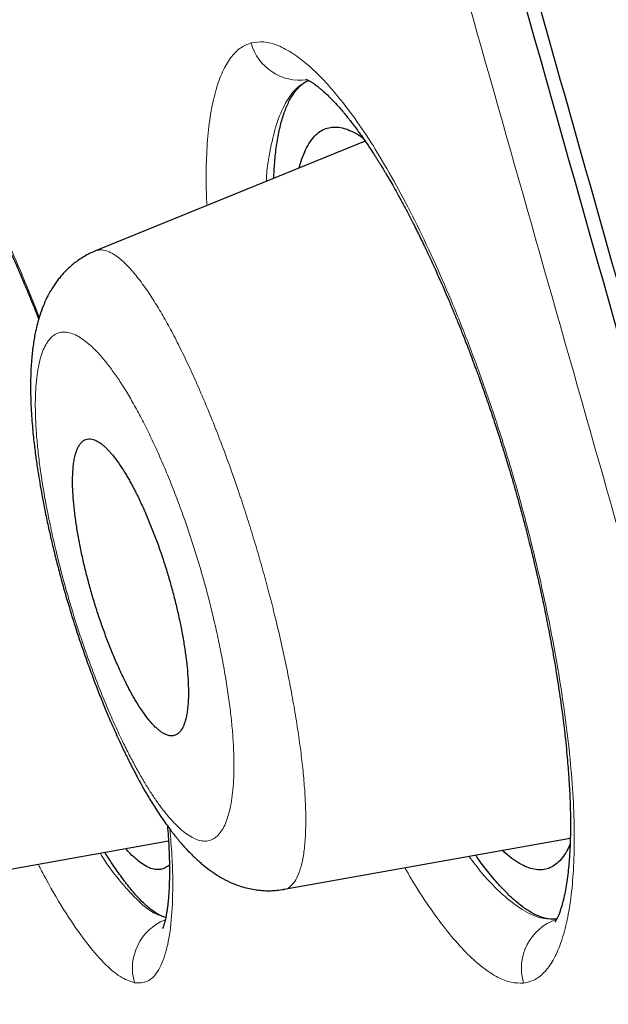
# Model space of a CAD drawing. Header units: millimetres. Extents: x 8 to 473, y 11 to 654.
# Tile 468 of 656: x 44.96 to 48.39, y 573.83 to 579.56. Entities that reach past the tile are written whole.
import ezdxf

# ---------------------------------------------------------------- set-up
doc = ezdxf.new("R2010")
doc.units = ezdxf.units.MM

msp = doc.modelspace()

# ---------------------------------------------------------------- linework, layer by layer
at = {"color": 7, "linetype": 'Continuous', "lineweight": 30}
for p, q in [((46.9757, 578.8558), (45.405, 578.216)), ((44.2778, 574.5026), (45.8308, 574.7809)), ((46.5034, 574.4986), (48.1698, 574.7973)), ((46.5032, 574.4997), (46.5027, 574.4996))]:
    msp.add_line(p, q, dxfattribs=at)
at = {"color": 8, "linetype": 'Continuous', "lineweight": 0}
for centre, radius, start, end in [((46.5976, 579.506), 0.2963, 195.35825, 277.5375), ((45.9246, 574.0396), 0.3037, 111.83366, 196.33974), ((48.1842, 574.0397), 0.2991, 108.50548, 196.94185)]:
    msp.add_arc(centre, radius, start, end, dxfattribs=at)
at = {"color": 7, "linetype": 'Continuous', "lineweight": 30}
for points, knots in [([(58.2017, 549.5343), (57.8622, 550.7651), (57.1867, 553.2147), (56.139, 556.9832), (55.0881, 560.7587), (54.0323, 564.5417), (52.8676, 568.7136), (51.593, 573.2742), (50.21, 578.2154), (48.6692, 583.7333), (46.9685, 589.8279), (45.1166, 596.52), (43.2634, 603.229), (41.4108, 609.9627), (39.8684, 615.5763), (38.6392, 620.0608), (37.7148, 623.4261), (36.7936, 626.7736), (35.8808, 630.0761), (35.0379, 633.1067), (34.2749, 635.8209), (33.602, 638.1838), (32.9934, 640.2718), (32.4606, 642.0658), (31.9993, 643.602), (31.5354, 645.1317), (31.0939, 646.5692), (30.6905, 647.8436), (30.3721, 648.8316), (30.1324, 649.5661), (29.9708, 650.0395), (29.8771, 650.2758), (29.854, 650.2844), (29.8429, 650.2886)], [0, 0, 0, 0, 0.029391, 0.058493, 0.087392, 0.116132, 0.144774, 0.182186, 0.219469, 0.256616, 0.307044, 0.357403, 0.40799, 0.458823, 0.509908, 0.535608, 0.561495, 0.587604, 0.613988, 0.640698, 0.66321, 0.685981, 0.708765, 0.731267, 0.753498, 0.775519, 0.808251, 0.840746, 0.873094, 0.905384, 0.937655, 0.969811, 1, 1, 1, 1]), ([(81.989, 555.4618), (81.9329, 555.7197), (81.821, 556.234), (81.6507, 557.0031), (81.479, 557.7687), (81.3058, 558.5305), (81.1315, 559.2873), (80.9598, 560.0235), (80.7907, 560.7397), (80.6241, 561.4377), (80.4563, 562.1327), (80.2876, 562.8238), (80.1028, 563.5724), (79.9013, 564.3792), (79.6827, 565.2433), (79.463, 566.1003), (79.2428, 566.9487), (79.0218, 567.79), (78.7995, 568.6259), (78.5762, 569.4558), (78.3523, 570.2788), (78.1278, 571.0946), (77.9027, 571.9039), (77.6768, 572.7073), (77.4504, 573.5044), (77.2237, 574.2941), (76.9896, 575.1016), (76.7478, 575.9269), (76.498, 576.7708), (76.2477, 577.6077), (75.9972, 578.4372), (75.7538, 579.2348), (75.5179, 580.0009), (75.2901, 580.7347), (75.0627, 581.4609), (74.8352, 582.1812), (74.6078, 582.8955), (74.3812, 583.602), (74.1614, 584.2817), (73.9479, 584.9372), (73.7402, 585.5703), (73.533, 586.1981), (73.3268, 586.8181), (73.122, 587.4304), (72.9178, 588.0367), (72.7137, 588.6393), (72.5096, 589.238), (72.306, 589.8315), (72.1031, 590.4194), (71.9007, 591.0026), (71.7026, 591.5699), (71.5093, 592.1205), (71.321, 592.6541), (71.1332, 593.1833), (70.9457, 593.7092), (70.7609, 594.2247), (70.5796, 594.7281), (70.4022, 595.2184), (70.2261, 595.7028), (70.0506, 596.1835), (69.874, 596.6647), (69.6842, 597.1798), (69.4805, 597.7297), (69.2642, 598.3108), (69.0479, 598.8887), (68.8318, 599.4631), (68.6165, 600.0325), (68.4019, 600.5971), (68.1892, 601.1538), (67.9781, 601.7038), (67.7681, 602.2482), (67.5589, 602.7878), (67.3507, 603.3227), (67.1436, 603.852), (66.9383, 604.3746), (66.735, 604.8895), (66.534, 605.3966), (66.3351, 605.8962), (66.1382, 606.3889), (65.9484, 606.8617), (65.7656, 607.3154), (65.5897, 607.7504), (65.4152, 608.1805), (65.2422, 608.6053), (65.0712, 609.0237), (64.9054, 609.4281), (64.7452, 609.8174), (64.5909, 610.1915), (64.4398, 610.5567), (64.2918, 610.9133), (64.1468, 611.2617), (64.0046, 611.6023), (63.8652, 611.9354), (63.7264, 612.2662), (63.5884, 612.5944), (63.4514, 612.9192), (63.3178, 613.2352), (63.1878, 613.5421), (63.0615, 613.8394), (62.939, 614.1272), (62.8203, 614.4055), (62.7054, 614.6743), (62.5941, 614.9339), (62.4866, 615.1845), (62.3826, 615.4262), (62.2841, 615.6549), (62.1908, 615.871), (62.1027, 616.0749), (62.0178, 616.271), (61.9361, 616.4594), (61.8539, 616.6488), (61.7716, 616.8381), (61.6895, 617.0267), (61.6118, 617.2049), (61.5386, 617.3726), (61.4702, 617.5291), (61.4065, 617.6745), (61.3477, 617.8089), (61.2932, 617.9332), (61.2494, 618.033), (61.2153, 618.1105), (61.1901, 618.168), (61.1663, 618.2223), (61.1433, 618.2745), (61.1195, 618.3285), (61.0934, 618.3879), (61.0627, 618.4576), (61.0272, 618.5382), (60.9871, 618.6293), (60.9439, 618.7271), (60.8984, 618.8303), (60.8522, 618.9349), (60.8054, 619.0407), (60.7576, 619.1488), (60.7067, 619.2636), (60.6524, 619.3862), (60.5945, 619.5168), (60.533, 619.6553), (60.4656, 619.807), (60.3919, 619.9725), (60.3118, 620.1524), (60.2273, 620.3418), (60.1383, 620.5409), (60.0449, 620.7496), (59.9471, 620.968), (59.8447, 621.1961), (59.7378, 621.434), (59.6262, 621.6816), (59.5108, 621.9373), (59.3916, 622.201), (59.2687, 622.4724), (59.1414, 622.753), (59.0184, 623.0234), (58.9003, 623.2827), (58.7876, 623.5296), (58.6721, 623.7824), (58.5536, 624.0411), (58.4323, 624.3056), (58.308, 624.5761), (58.1816, 624.8503), (58.031, 625.1768), (57.858, 625.5507), (57.6638, 625.9694), (57.4729, 626.3797), (57.2842, 626.7842), (57.0977, 627.1828), (56.9136, 627.5753), (56.7332, 627.9589), (56.5566, 628.3334), (56.3838, 628.699), (56.2148, 629.0557), (56.0497, 629.4034), (55.8883, 629.7424), (55.7307, 630.0727), (55.5769, 630.3944), (55.4268, 630.7076), (55.2804, 631.0124), (55.1379, 631.3087), (54.9948, 631.6056), (54.8515, 631.9024), (54.7082, 632.1985), (54.5698, 632.4841), (54.4362, 632.7592), (54.3047, 633.0295), (54.1721, 633.3015), (54.0353, 633.5817), (53.894, 633.8707), (53.7481, 634.1684), (53.5986, 634.4729), (53.4455, 634.784), (53.2889, 635.1017), (53.1278, 635.428), (52.9766, 635.7335), (52.8359, 636.0171), (52.7065, 636.2778), (52.5928, 636.5062), (52.4957, 636.7013), (52.4165, 636.8601), (52.3388, 637.0158), (52.2598, 637.1739), (52.1806, 637.3323), (52.1017, 637.4899), (52.0281, 637.6368), (51.9597, 637.7731), (51.8966, 637.8988), (51.8413, 638.009), (51.7932, 638.1046), (51.752, 638.1866), (51.7147, 638.2607), (51.6815, 638.3267), (51.6528, 638.3837), (51.6288, 638.4314), (51.6087, 638.4712), (51.5899, 638.5085), (51.5685, 638.5511), (51.5424, 638.6028), (51.5113, 638.6645), (51.4763, 638.7338), (51.4374, 638.8107), (51.3947, 638.8953), (51.3481, 638.9875), (51.2977, 639.0873), (51.2434, 639.1947), (51.1852, 639.3095), (51.1232, 639.4319), (51.0575, 639.5616), (50.9834, 639.7075), (50.9006, 639.8705), (50.8086, 640.0515), (50.7114, 640.2426), (50.6024, 640.4564), (50.4822, 640.692), (50.3516, 640.9477), (50.2174, 641.2097), (50.0799, 641.478), (49.9388, 641.7528), (49.7942, 642.0341), (49.641, 642.3314), (49.4792, 642.6449), (49.3089, 642.9745), (49.135, 643.3102), (48.9579, 643.6515), (48.7907, 643.973), (48.6339, 644.274), (48.5217, 644.4889), (48.442, 644.6416), (48.396, 644.7297), (48.3518, 644.8141), (48.3109, 644.8922), (48.2742, 644.9624), (48.2417, 645.0246), (48.2132, 645.0789), (48.1889, 645.1253), (48.1688, 645.1637), (48.1499, 645.1998), (48.1299, 645.2381), (48.1062, 645.2832), (48.078, 645.3369), (48.0451, 645.3997), (48.007, 645.4723), (47.9649, 645.5525), (47.9188, 645.6403), (47.8687, 645.7356), (47.8158, 645.8363), (47.7602, 645.9421), (47.7033, 646.0502), (47.6456, 646.1597), (47.5888, 646.2674), (47.5145, 646.4086), (47.4238, 646.5803), (47.3183, 646.7801), (47.2181, 646.9695), (47.1234, 647.1485), (47.034, 647.3173), (46.9499, 647.4757), (46.868, 647.6301), (46.7853, 647.7856), (46.6991, 647.9478), (46.6098, 648.1155), (46.5174, 648.289), (46.4417, 648.431), (46.3836, 648.5399), (46.344, 648.6142), (46.3045, 648.6881), (46.2669, 648.7585), (46.2326, 648.8227), (46.2027, 648.8786), (46.1785, 648.9239), (46.1595, 648.9595), (46.1451, 648.9864), (46.1325, 649.01), (46.1191, 649.0351), (46.1021, 649.0667), (46.0799, 649.1084), (46.0522, 649.1601), (46.0191, 649.2219), (45.9806, 649.2937), (45.9367, 649.3756), (45.8875, 649.4676), (45.8328, 649.5696), (45.7726, 649.6817), (45.7092, 649.8), (45.6426, 649.9239), (45.5951, 650.0122), (45.5693, 650.0603), (45.5666, 650.0654)], [0, 0, 0, 0, 0.007759, 0.015478, 0.023164, 0.030829, 0.038451, 0.045998, 0.05306, 0.060089, 0.0671, 0.074083, 0.081006, 0.089773, 0.098535, 0.107216, 0.115789, 0.124309, 0.132792, 0.141224, 0.14958, 0.15787, 0.166105, 0.174282, 0.182407, 0.190471, 0.198443, 0.207128, 0.215758, 0.224323, 0.232814, 0.241236, 0.248845, 0.256386, 0.263828, 0.271222, 0.278595, 0.28587, 0.293041, 0.299599, 0.306144, 0.312632, 0.319038, 0.325358, 0.331615, 0.337853, 0.344065, 0.350215, 0.356302, 0.362352, 0.368366, 0.373974, 0.37951, 0.385005, 0.390484, 0.395929, 0.401107, 0.406216, 0.411262, 0.416261, 0.421265, 0.426335, 0.432403, 0.438505, 0.44457, 0.450546, 0.456551, 0.462469, 0.468307, 0.474077, 0.479792, 0.485463, 0.491094, 0.49667, 0.502177, 0.507603, 0.512948, 0.518217, 0.523415, 0.528549, 0.533199, 0.537798, 0.542347, 0.546846, 0.551287, 0.555637, 0.559697, 0.563664, 0.567537, 0.571319, 0.575017, 0.578633, 0.582172, 0.585635, 0.589181, 0.592639, 0.596003, 0.59927, 0.602437, 0.605503, 0.608467, 0.611332, 0.6141, 0.616772, 0.619351, 0.621836, 0.624094, 0.626272, 0.628367, 0.63038, 0.63231, 0.634436, 0.636452, 0.638357, 0.640151, 0.641834, 0.64338, 0.644818, 0.646148, 0.647371, 0.648022, 0.648638, 0.649218, 0.649764, 0.650317, 0.650953, 0.651671, 0.652557, 0.653543, 0.654597, 0.655703, 0.656861, 0.657959, 0.659107, 0.660336, 0.661651, 0.663051, 0.664537, 0.666108, 0.667935, 0.669866, 0.6719, 0.674038, 0.67628, 0.678626, 0.681078, 0.683635, 0.686299, 0.689067, 0.691889, 0.694811, 0.697833, 0.700954, 0.703553, 0.706215, 0.70894, 0.71173, 0.714584, 0.717504, 0.720487, 0.723468, 0.728082, 0.732609, 0.737047, 0.741397, 0.745744, 0.749996, 0.754153, 0.758215, 0.762182, 0.766053, 0.769829, 0.773511, 0.777101, 0.780599, 0.784007, 0.787324, 0.79055, 0.793684, 0.797025, 0.800253, 0.803369, 0.806371, 0.809258, 0.812221, 0.815282, 0.818443, 0.8217, 0.825054, 0.828442, 0.831923, 0.8355, 0.839172, 0.841979, 0.844841, 0.847759, 0.849506, 0.851272, 0.852997, 0.85464, 0.856489, 0.858223, 0.85984, 0.86134, 0.862724, 0.863991, 0.864981, 0.865884, 0.866702, 0.867432, 0.868067, 0.868588, 0.869009, 0.869387, 0.869823, 0.87042, 0.871101, 0.871868, 0.87272, 0.873656, 0.874677, 0.875783, 0.876972, 0.878245, 0.879601, 0.881039, 0.882559, 0.884455, 0.886463, 0.888583, 0.890816, 0.893582, 0.896428, 0.899341, 0.902328, 0.90539, 0.908528, 0.911738, 0.915348, 0.919036, 0.922795, 0.92662, 0.930511, 0.93361, 0.936756, 0.937754, 0.938757, 0.939724, 0.940602, 0.941391, 0.942092, 0.942703, 0.943226, 0.943659, 0.944004, 0.944449, 0.944961, 0.94554, 0.946278, 0.947103, 0.948014, 0.949012, 0.950096, 0.951267, 0.95245, 0.953705, 0.954959, 0.956186, 0.957387, 0.959781, 0.962059, 0.964222, 0.966268, 0.968199, 0.970015, 0.971717, 0.97352, 0.975387, 0.977322, 0.979326, 0.981398, 0.982246, 0.983105, 0.983975, 0.98481, 0.985553, 0.986201, 0.986755, 0.987125, 0.987437, 0.987692, 0.987945, 0.988313, 0.988798, 0.989402, 0.990123, 0.990961, 0.991917, 0.992991, 0.994181, 0.995488, 0.996912, 0.998319, 0.999823, 1, 1, 1, 1]), ([(56.4677, 549.5926), (56.1921, 550.5821), (55.6413, 552.5596), (54.7862, 555.6005), (53.9219, 558.6672), (53.0501, 561.7557), (52.1733, 564.856), (51.1274, 568.556), (49.9106, 572.8572), (48.5242, 577.7547), (47.0791, 582.8722), (45.5731, 588.2068), (44.0128, 593.7638), (42.4547, 599.3233), (40.9008, 604.8853), (39.3526, 610.443), (38.0692, 615.0593), (37.0515, 618.7325), (36.2924, 621.4729), (35.5405, 624.1884), (34.7993, 626.8652), (34.074, 629.4815), (33.4305, 631.7976), (32.8697, 633.8046), (32.3893, 635.5169), (31.9388, 637.1048), (31.4774, 638.708), (31.022, 640.2644), (30.5875, 641.7375), (30.184, 643.096), (29.8165, 644.3236), (29.4858, 645.4067), (29.2083, 646.2988), (28.9814, 647.0214), (28.7879, 647.6328), (28.6419, 648.0784), (28.5544, 648.3096), (28.5203, 648.3576), (28.5168, 648.3331), (28.5164, 648.3303)], [0, 0, 0, 0, 0.024071, 0.048104, 0.072112, 0.096094, 0.120057, 0.14401, 0.181625, 0.219217, 0.256778, 0.299411, 0.342024, 0.384667, 0.42736, 0.470092, 0.512863, 0.534269, 0.555696, 0.577149, 0.598626, 0.62013, 0.641658, 0.657824, 0.674003, 0.690188, 0.706369, 0.72792, 0.749445, 0.770942, 0.7967, 0.822431, 0.848155, 0.873874, 0.899589, 0.931721, 0.963814, 0.995862, 1, 1, 1, 1]), ([(47.8935, 579.6936), (48.249, 578.4333), (49.1875, 575.1064), (50.7058, 569.7314), (52.1992, 564.4286), (53.4378, 560.0139), (54.4271, 556.4694), (55.3843, 553.0207), (55.985, 550.8145), (56.2774, 549.7409)], [0, 0, 0, 0, 0.12436, 0.328273, 0.530799, 0.649647, 0.768348, 0.887271, 1, 1, 1, 1]), ([(44.2932, 579.2093), (44.2932, 579.2093), (44.2931, 579.2093), (44.294, 579.2088), (44.2956, 579.2078), (44.2979, 579.2064), (44.3031, 579.2029), (44.3124, 579.196), (44.3278, 579.183), (44.3451, 579.1668), (44.3647, 579.1469), (44.3832, 579.1268), (44.3991, 579.1084), (44.4127, 579.0922), (44.4283, 579.073), (44.4468, 579.0492), (44.4664, 579.0229), (44.4851, 578.997), (44.5006, 578.9748), (44.5142, 578.9548), (44.5267, 578.9361), (44.5402, 578.9156), (44.5554, 578.8921), (44.573, 578.8641), (44.5928, 578.8318), (44.6152, 578.7945), (44.638, 578.7552), (44.661, 578.7148), (44.6824, 578.6761), (44.7024, 578.6391), (44.7196, 578.6067), (44.7335, 578.5801), (44.7442, 578.5594), (44.7521, 578.5439), (44.7591, 578.5302), (44.7665, 578.5155), (44.7754, 578.4977), (44.786, 578.4765), (44.8019, 578.4443), (44.8233, 578.4001), (44.8506, 578.3424), (44.8817, 578.2753), (44.9168, 578.1977), (44.9559, 578.1087), (44.997, 578.0124), (45.0374, 577.9154), (45.0635, 577.8502), (45.0757, 577.8197)], [0, 0, 0, 0, 0.006723, 0.021663, 0.03606, 0.048475, 0.06006, 0.099225, 0.132513, 0.165997, 0.19992, 0.233548, 0.252285, 0.270994, 0.292045, 0.316827, 0.345355, 0.368503, 0.387636, 0.403138, 0.417994, 0.43263, 0.451005, 0.471002, 0.493502, 0.518511, 0.546038, 0.569437, 0.593864, 0.615656, 0.634118, 0.649241, 0.660083, 0.668153, 0.674445, 0.682156, 0.691528, 0.702563, 0.715262, 0.741238, 0.769371, 0.799655, 0.836676, 0.876461, 0.918995, 0.962106, 1, 1, 1, 1]), ([(46.4435, 578.639), (46.4451, 578.67), (46.4484, 578.737), (46.4591, 578.8292), (46.4747, 578.9177), (46.4952, 578.9965), (46.5207, 579.0652), (46.5511, 579.1233), (46.5869, 579.1688), (46.6189, 579.1976), (46.6405, 579.2061), (46.6468, 579.2086)], [0, 0, 0, 0, 0.09982, 0.215833, 0.333471, 0.452792, 0.573846, 0.696681, 0.821347, 0.947907, 1, 1, 1, 1]), ([(46.6297, 579.2162), (46.6297, 579.2162), (46.6294, 579.2163), (46.6304, 579.216), (46.6333, 579.2149), (46.6379, 579.213), (46.6429, 579.2106), (46.6476, 579.2082), (46.6535, 579.2049), (46.6602, 579.201), (46.6671, 579.1966), (46.6732, 579.1926), (46.6785, 579.1889), (46.6852, 579.1842), (46.6942, 579.1775), (46.7065, 579.1678), (46.7204, 579.1563), (46.7387, 579.1402), (46.7629, 579.1175), (46.7937, 579.0862), (46.8209, 579.0563), (46.8416, 579.0322), (46.854, 579.0176), (46.8643, 579.0051), (46.8741, 578.993), (46.8861, 578.9779), (46.9013, 578.9584), (46.9201, 578.9336), (46.942, 578.9039), (46.9669, 578.8688), (46.9896, 578.8356), (47.0089, 578.8067), (47.0227, 578.7856), (47.0347, 578.7669), (47.0441, 578.7522), (47.0509, 578.7413), (47.0562, 578.7329), (47.0609, 578.7252), (47.0689, 578.7123), (47.0812, 578.6923), (47.0986, 578.6633), (47.1193, 578.6281), (47.1429, 578.5868), (47.1692, 578.5398), (47.1977, 578.4873), (47.2281, 578.4296), (47.262, 578.3635), (47.2993, 578.2883), (47.3402, 578.203), (47.3832, 578.1101), (47.4235, 578.0195), (47.4591, 577.9367), (47.4884, 577.8669), (47.5141, 577.8041), (47.5371, 577.7468), (47.557, 577.696), (47.5737, 577.6527), (47.5862, 577.6199), (47.5943, 577.5985), (47.5994, 577.5849), (47.6037, 577.5731), (47.6097, 577.5572), (47.6175, 577.5359), (47.6273, 577.5093), (47.6406, 577.4727), (47.658, 577.4243), (47.6797, 577.3626), (47.7044, 577.2906), (47.7319, 577.2083), (47.7594, 577.1235), (47.7854, 577.0405), (47.8086, 576.9643), (47.8301, 576.8916), (47.8498, 576.8231), (47.87, 576.751), (47.8901, 576.6768), (47.9097, 576.6021), (47.9265, 576.5362), (47.9406, 576.4794), (47.9522, 576.4314), (47.9615, 576.3924), (47.9686, 576.3621), (47.9734, 576.3414), (47.9763, 576.3285), (47.9784, 576.3199), (47.9807, 576.3095), (47.9842, 576.2942), (47.9894, 576.2709), (47.9966, 576.2387), (48.0058, 576.1964), (48.0165, 576.1457), (48.0281, 576.0891), (48.0403, 576.0274), (48.053, 575.9612), (48.0662, 575.8888), (48.0799, 575.8104), (48.0925, 575.733), (48.1042, 575.6575), (48.1144, 575.5868), (48.1237, 575.518), (48.1317, 575.4535), (48.1395, 575.3866), (48.1467, 575.3188), (48.1529, 575.2517), (48.1577, 575.1936), (48.1613, 575.1437), (48.164, 575.1), (48.1661, 575.0602), (48.1678, 575.0226), (48.1692, 574.9844), (48.1702, 574.9431), (48.1709, 574.8967), (48.1708, 574.8474), (48.17, 574.7973), (48.1683, 574.7489), (48.166, 574.704), (48.1627, 574.658), (48.1582, 574.6092), (48.1518, 574.5568), (48.1439, 574.5062), (48.1347, 574.4591), (48.1263, 574.4249), (48.1197, 574.4013), (48.1155, 574.3875), (48.1116, 574.3759), (48.1079, 574.3654), (48.104, 574.3552), (48.1004, 574.3463), (48.0969, 574.3384), (48.0939, 574.3319), (48.0911, 574.3264), (48.0886, 574.3215), (48.0861, 574.3173), (48.0837, 574.3132), (48.0816, 574.31), (48.0801, 574.3079), (48.0794, 574.3071), (48.0794, 574.3071), (48.0794, 574.3071)], [0, 0, 0, 0, 0.000756, 0.008091, 0.015245, 0.023675, 0.029567, 0.034345, 0.039133, 0.045283, 0.050485, 0.054839, 0.058319, 0.061265, 0.067348, 0.074576, 0.082166, 0.089604, 0.102546, 0.116597, 0.130816, 0.137128, 0.142118, 0.145792, 0.149447, 0.153674, 0.159883, 0.167033, 0.17521, 0.184433, 0.194707, 0.200138, 0.205379, 0.209684, 0.213039, 0.215444, 0.21702, 0.218641, 0.220477, 0.225455, 0.231551, 0.238766, 0.247094, 0.256242, 0.266049, 0.276517, 0.287645, 0.300891, 0.314965, 0.329862, 0.345523, 0.357164, 0.36762, 0.376892, 0.384981, 0.392739, 0.398971, 0.40368, 0.406866, 0.408165, 0.409707, 0.411981, 0.41499, 0.418735, 0.423215, 0.430395, 0.438903, 0.448739, 0.459901, 0.472389, 0.482987, 0.493214, 0.502864, 0.511939, 0.520434, 0.531503, 0.541403, 0.550135, 0.557699, 0.564095, 0.569322, 0.573381, 0.576273, 0.577747, 0.5786, 0.579931, 0.582004, 0.58482, 0.589386, 0.595113, 0.602002, 0.610054, 0.618257, 0.627394, 0.637466, 0.648473, 0.660414, 0.670452, 0.681016, 0.691276, 0.70094, 0.710008, 0.721862, 0.732512, 0.74196, 0.750207, 0.75742, 0.764313, 0.770969, 0.777388, 0.785011, 0.793859, 0.803764, 0.813997, 0.824481, 0.834646, 0.843947, 0.856449, 0.870479, 0.885126, 0.899922, 0.915732, 0.922558, 0.928468, 0.933677, 0.938991, 0.944488, 0.950307, 0.955249, 0.960381, 0.965005, 0.969117, 0.974132, 0.980509, 0.987089, 0.992217, 0.996416, 1, 1, 1, 1]), ([(46.592, 578.6995), (46.5971, 578.7177), (46.608, 578.7566), (46.6287, 578.8063), (46.6532, 578.8506), (46.6809, 578.8861), (46.7117, 578.9127), (46.7454, 578.9302), (46.7821, 578.9385), (46.8213, 578.9376), (46.8631, 578.9281), (46.9073, 578.9089), (46.9409, 578.8904), (46.9603, 578.8757), (46.9636, 578.8732)], [0, 0, 0, 0, 0.079205, 0.16962, 0.259999, 0.35031, 0.440528, 0.530646, 0.620712, 0.71079, 0.800901, 0.891054, 0.981257, 1, 1, 1, 1]), ([(45.4052, 578.2161), (45.3915, 578.2101), (45.3656, 578.1988), (45.3308, 578.1788), (45.3015, 578.1592), (45.2769, 578.1404), (45.254, 578.1208), (45.2328, 578.1004), (45.2129, 578.079), (45.1953, 578.0582), (45.1786, 578.0363), (45.1625, 578.0131), (45.1433, 577.9824), (45.1219, 577.9427), (45.0998, 577.8929), (45.0818, 577.8424), (45.0677, 577.7935), (45.0576, 577.7506), (45.0499, 577.7109), (45.0437, 577.6729), (45.0386, 577.6335), (45.0341, 577.5901), (45.0306, 577.542), (45.0283, 577.487), (45.0275, 577.4269), (45.0284, 577.3649), (45.0308, 577.3029), (45.0345, 577.2423), (45.0392, 577.185), (45.0444, 577.1323), (45.0497, 577.0846), (45.0552, 577.0408), (45.0608, 576.9992), (45.067, 576.9565), (45.0747, 576.9067), (45.0847, 576.8464), (45.0977, 576.7743), (45.1137, 576.6922), (45.1318, 576.6068), (45.1516, 576.5195), (45.1729, 576.4315), (45.197, 576.3377), (45.2234, 576.2414), (45.2533, 576.1384), (45.2862, 576.0323), (45.3217, 575.9245), (45.357, 575.8234), (45.3916, 575.7291), (45.4254, 575.6416), (45.4579, 575.5608), (45.4892, 575.4865), (45.5171, 575.423), (45.541, 575.3703), (45.5605, 575.3287), (45.577, 575.2941), (45.5907, 575.2662), (45.6031, 575.2412), (45.6168, 575.2142), (45.6341, 575.1808), (45.6557, 575.1401), (45.6816, 575.093), (45.7075, 575.0481), (45.7323, 575.0069), (45.7551, 574.9705), (45.779, 574.9339), (45.8036, 574.8977), (45.8255, 574.8671), (45.843, 574.8435), (45.8554, 574.8273), (45.8659, 574.8138), (45.8765, 574.8006), (45.8914, 574.7824), (45.9108, 574.7596), (45.934, 574.7337), (45.958, 574.7085), (45.9816, 574.6852), (46.0046, 574.664), (46.0322, 574.6401), (46.0669, 574.6126), (46.111, 574.5823), (46.1608, 574.5535), (46.2107, 574.5306), (46.2588, 574.5136), (46.3, 574.5028), (46.3322, 574.4969), (46.3537, 574.4941), (46.3668, 574.4927), (46.382, 574.4914), (46.4024, 574.4905), (46.4301, 574.4905), (46.4647, 574.4924), (46.4895, 574.4963), (46.503, 574.4984)], [0, 0, 0, 0, 0.010379, 0.019619, 0.02769, 0.034901, 0.041332, 0.04925, 0.056075, 0.062774, 0.0696, 0.076811, 0.084497, 0.097856, 0.112805, 0.128925, 0.142563, 0.155303, 0.165744, 0.175886, 0.187287, 0.198161, 0.210768, 0.225318, 0.240673, 0.255671, 0.270326, 0.284294, 0.297193, 0.308626, 0.318676, 0.327799, 0.336322, 0.344691, 0.354312, 0.36689, 0.381216, 0.397289, 0.415105, 0.43061, 0.447224, 0.464943, 0.483378, 0.501276, 0.522772, 0.543294, 0.562831, 0.581398, 0.599002, 0.61565, 0.631343, 0.646082, 0.656968, 0.666428, 0.674424, 0.680954, 0.686096, 0.692179, 0.700271, 0.710383, 0.722474, 0.736394, 0.74607, 0.756486, 0.767544, 0.778729, 0.789619, 0.796584, 0.801932, 0.805887, 0.810264, 0.815456, 0.824702, 0.834634, 0.844293, 0.853675, 0.862517, 0.87068, 0.884474, 0.899341, 0.914587, 0.930444, 0.941851, 0.952786, 0.962018, 0.965371, 0.968348, 0.971384, 0.976013, 0.982351, 0.990364, 1, 1, 1, 1]), ([(45.8697, 575.3957), (45.8759, 575.3987), (45.8876, 575.4046), (45.902, 575.4205), (45.9116, 575.4361), (45.9175, 575.4487), (45.9209, 575.4569), (45.924, 575.4653), (45.9268, 575.4737), (45.9293, 575.482), (45.9332, 575.4969), (45.9379, 575.5196), (45.9424, 575.5523), (45.9453, 575.5871), (45.9468, 575.6237), (45.9469, 575.6617), (45.9455, 575.7104), (45.9413, 575.7718), (45.933, 575.8479), (45.9214, 575.9272), (45.907, 576.0088), (45.8898, 576.0918), (45.8703, 576.1752), (45.8487, 576.2582), (45.8251, 576.3401), (45.7995, 576.421), (45.7719, 576.5011), (45.7424, 576.5801), (45.7112, 576.6574), (45.6785, 576.732), (45.6516, 576.7885), (45.631, 576.8289), (45.6171, 576.8552), (45.6031, 576.8806), (45.589, 576.9051), (45.5683, 576.9394), (45.5404, 576.982), (45.5154, 577.0153), (45.4992, 577.0348), (45.4921, 577.043), (45.4851, 577.0509), (45.478, 577.0585), (45.4708, 577.0658), (45.4637, 577.0727), (45.4566, 577.0792), (45.4486, 577.0861), (45.4392, 577.0937), (45.4276, 577.1019), (45.4141, 577.1099), (45.3991, 577.1169), (45.3828, 577.1216), (45.3657, 577.1229), (45.348, 577.1192), (45.3314, 577.1096), (45.3171, 577.0944), (45.3076, 577.0792), (45.3016, 577.0667), (45.2981, 577.0585), (45.2949, 577.0501), (45.2921, 577.0415), (45.2896, 577.0329), (45.2856, 577.0179), (45.281, 576.9952), (45.2766, 576.9628), (45.2738, 576.9281), (45.2725, 576.8916), (45.2725, 576.8537), (45.2742, 576.8051), (45.2786, 576.744), (45.2873, 576.6685), (45.2991, 576.5896), (45.3138, 576.5083), (45.3313, 576.4253), (45.3511, 576.3417), (45.3731, 576.2582), (45.397, 576.1759), (45.4228, 576.0948), (45.4504, 576.0147), (45.4798, 575.9356), (45.511, 575.8582), (45.5435, 575.7835), (45.5702, 575.727), (45.5906, 575.6865), (45.6044, 575.6601), (45.6183, 575.6346), (45.6322, 575.6101), (45.6527, 575.5756), (45.6804, 575.5328), (45.7056, 575.4989), (45.7222, 575.4786), (45.7302, 575.4692), (45.7382, 575.4603), (45.7462, 575.4518), (45.7542, 575.4437), (45.7622, 575.4362), (45.7728, 575.4268), (45.7869, 575.4157), (45.8053, 575.404), (45.8259, 575.3949), (45.8482, 575.3903), (45.8623, 575.3938), (45.8697, 575.3957)], [0, 0, 0, 0, 0.014433, 0.027613, 0.039541, 0.043885, 0.048035, 0.051993, 0.055756, 0.059326, 0.062703, 0.073975, 0.084907, 0.095499, 0.105752, 0.115668, 0.125246, 0.141726, 0.157946, 0.173913, 0.189635, 0.205119, 0.220373, 0.235405, 0.250226, 0.264883, 0.279799, 0.294982, 0.31044, 0.32618, 0.342209, 0.348706, 0.35525, 0.361843, 0.368485, 0.375175, 0.391165, 0.408319, 0.411827, 0.41538, 0.418979, 0.422623, 0.426312, 0.430046, 0.433825, 0.43765, 0.442833, 0.449264, 0.456943, 0.465871, 0.476046, 0.487469, 0.50014, 0.514136, 0.527063, 0.53892, 0.543287, 0.547488, 0.551524, 0.555395, 0.559101, 0.562641, 0.573834, 0.584715, 0.595285, 0.605544, 0.615494, 0.625136, 0.641492, 0.657624, 0.673541, 0.689247, 0.704753, 0.720065, 0.735191, 0.75014, 0.764806, 0.779729, 0.794919, 0.810381, 0.826123, 0.842151, 0.848647, 0.85519, 0.86178, 0.868419, 0.875105, 0.891154, 0.908316, 0.912324, 0.916388, 0.920509, 0.924686, 0.92892, 0.93321, 0.937557, 0.946109, 0.956629, 0.969118, 0.983575, 1, 1, 1, 1]), ([(45.8248, 574.8682), (45.8264, 574.8474), (45.8296, 574.8052), (45.8329, 574.7452), (45.8352, 574.6877), (45.8363, 574.6341), (45.8364, 574.5894), (45.8358, 574.5536), (45.835, 574.5252), (45.8338, 574.4982), (45.8322, 574.4711), (45.8302, 574.4438), (45.8276, 574.4175), (45.8248, 574.3935), (45.8222, 574.3749), (45.82, 574.3609), (45.818, 574.3496), (45.8158, 574.3377), (45.8131, 574.325), (45.8103, 574.3131), (45.8077, 574.3034), (45.8057, 574.2966), (45.8041, 574.2912), (45.8024, 574.286), (45.8006, 574.281), (45.799, 574.2769), (45.7978, 574.2741), (45.797, 574.2723), (45.7965, 574.2712), (45.7962, 574.2706), (45.7963, 574.2707), (45.7963, 574.2708)], [0, 0, 0, 0, 0.0608937, 0.1234581, 0.1855751, 0.2468946, 0.30653, 0.3468162, 0.3827756, 0.4189226, 0.4586282, 0.500746, 0.5444923, 0.5881175, 0.6273622, 0.6500851, 0.6725956, 0.6998059, 0.732021, 0.7678285, 0.7970547, 0.8186684, 0.8378969, 0.8612731, 0.8883504, 0.9131756, 0.9338547, 0.9505309, 0.9673887, 0.9932013, 1, 1, 1, 1]), ([(48.1687, 574.7639), (48.1662, 574.7576), (48.1567, 574.7334), (48.137, 574.6999), (48.1094, 574.6639), (48.0789, 574.6366), (48.0563, 574.6261), (48.0449, 574.6208)], [0, 0, 0, 0, 0.07977, 0.309155, 0.538928, 0.769172, 1, 1, 1, 1]), ([(45.8149, 574.3341), (45.8058, 574.3369), (45.7825, 574.3438), (45.741, 574.3705), (45.6918, 574.4115), (45.6403, 574.4648), (45.5873, 574.5286), (45.5326, 574.6035), (45.4905, 574.6657), (45.4661, 574.7059), (45.4608, 574.7146)], [0, 0, 0, 0, 0.0958635, 0.2459347, 0.3936297, 0.5390108, 0.6821286, 0.8230323, 0.9617774, 1, 1, 1, 1]), ([(45.836, 574.642), (45.8359, 574.642), (45.8287, 574.6327), (45.8114, 574.6225), (45.784, 574.6124), (45.7536, 574.613), (45.7207, 574.6225), (45.6854, 574.6411), (45.6479, 574.669), (45.613, 574.7003), (45.59, 574.7259), (45.5808, 574.7361)], [0, 0, 0, 0, 0.000168, 0.131039, 0.262126, 0.392947, 0.523536, 0.653944, 0.784199, 0.914318, 1, 1, 1, 1]), ([(48.0931, 574.3246), (48.0762, 574.3241), (48.0426, 574.3233), (47.9882, 574.3398), (47.9317, 574.3685), (47.8734, 574.4097), (47.8135, 574.4624), (47.7525, 574.5258), (47.6906, 574.6002), (47.6459, 574.6581), (47.6216, 574.6939), (47.6185, 574.6984)], [0, 0, 0, 0, 0.1301015, 0.2579579, 0.383676, 0.5073429, 0.6290353, 0.7488268, 0.8667938, 0.9830203, 1, 1, 1, 1]), ([(48.0449, 574.6208), (48.033, 574.6173), (48.0093, 574.6104), (47.9705, 574.6119), (47.9295, 574.6219), (47.8864, 574.641), (47.8412, 574.6694), (47.8036, 574.6978), (47.7806, 574.7198), (47.7738, 574.7263)], [0, 0, 0, 0, 0.1564019, 0.3125052, 0.4683722, 0.6240409, 0.7795321, 0.9348555, 1, 1, 1, 1])]:
    msp.add_open_spline(points, degree=3, knots=knots, dxfattribs=at)
at = {"color": 8, "linetype": 'Continuous', "lineweight": 0}
for points, knots in [([(56.0884, 549.4297), (55.807, 550.466), (55.2464, 552.5307), (54.3575, 555.7272), (53.4542, 558.9502), (52.5354, 562.2063), (51.3996, 566.2145), (50.0462, 570.9758), (48.4804, 576.4798), (46.9188, 581.9831), (45.3643, 587.4843), (43.8241, 592.9878), (42.2957, 598.4966), (40.7743, 604.0061), (39.2631, 609.5066), (38.0153, 614.0707), (37.0261, 617.6971), (36.2874, 620.3996), (35.5535, 623.0802), (34.8279, 625.7252), (34.1167, 628.3078), (33.4843, 630.59), (32.9321, 632.5674), (32.4577, 634.2496), (32.0135, 635.8021), (31.5574, 637.3653), (31.1039, 638.888), (30.667, 640.3322), (30.2588, 641.6623), (29.8867, 642.8623), (29.5542, 643.918), (29.2758, 644.7873), (29.0475, 645.492), (28.8537, 646.0783), (28.705, 646.5016), (28.6097, 646.7245), (28.5674, 646.7602), (28.5661, 646.7127), (28.5655, 646.6898)], [0, 0, 0, 0, 0.025271, 0.050346, 0.075374, 0.10043, 0.125558, 0.167467, 0.209328, 0.251153, 0.292949, 0.334745, 0.37655, 0.418397, 0.460239, 0.502006, 0.522864, 0.543733, 0.56466, 0.585667, 0.606667, 0.627627, 0.6434, 0.659229, 0.674917, 0.690507, 0.711359, 0.732342, 0.753313, 0.778317, 0.803351, 0.828495, 0.85353, 0.878405, 0.909341, 0.940221, 0.971121, 1, 1, 1, 1]), ([(43.2223, 641.9241), (43.4288, 641.2204), (43.8417, 639.8128), (44.5614, 637.4208), (45.3281, 634.8934), (46.1389, 632.2494), (46.9756, 629.5307), (47.8315, 626.7597), (48.6998, 623.9545), (49.8682, 620.1846), (51.3378, 615.4352), (53.1032, 609.7081), (54.8655, 603.9658), (56.6225, 598.217), (58.3688, 592.4638), (60.1006, 586.7059), (61.8282, 580.9451), (63.3605, 575.8241), (64.698, 571.3502), (65.8416, 567.5251), (66.981, 563.7156), (68.1144, 559.9374), (69.24, 556.1986), (69.9765, 553.7869), (70.3448, 552.5812)], [0, 0, 0, 0, 0.031233, 0.062471, 0.093713, 0.124957, 0.156205, 0.187455, 0.218706, 0.249958, 0.31246, 0.374963, 0.437468, 0.499977, 0.562484, 0.624991, 0.687498, 0.750002, 0.791673, 0.833342, 0.87501, 0.916677, 0.958341, 1, 1, 1, 1]), ([(44.0506, 579.4162), (44.078, 579.4137), (44.1326, 579.4087), (44.2317, 579.3407), (44.3407, 579.2308), (44.4593, 579.0763), (44.5852, 578.8801), (44.7056, 578.6633), (44.8172, 578.4392), (44.9182, 578.2188), (45.0058, 578.0151), (45.0586, 577.8808), (45.0787, 577.8299)], [0, 0, 0, 0, 0.1149938, 0.2298902, 0.3447042, 0.4594091, 0.5740315, 0.6887459, 0.7749396, 0.8611698, 0.9474307, 1, 1, 1, 1]), ([(46.0551, 578.4808), (46.0541, 578.4968), (46.0488, 578.5817), (46.0498, 578.7175), (46.0581, 578.8861), (46.0774, 579.0331), (46.1061, 579.1592), (46.1441, 579.2632), (46.1912, 579.3435), (46.2462, 579.4016), (46.29, 579.4189), (46.3119, 579.4276)], [0, 0, 0, 0, 0.02812, 0.149138, 0.270464, 0.39208, 0.513888, 0.635738, 0.757463, 0.878916, 1, 1, 1, 1]), ([(46.3119, 579.4276), (46.336, 579.4313), (46.3843, 579.4387), (46.4663, 579.4163), (46.5542, 579.3699), (46.6479, 579.2977), (46.7463, 579.2009), (46.8486, 579.0799), (46.954, 578.9352), (47.0616, 578.7675), (47.1701, 578.5777), (47.2783, 578.3683), (47.385, 578.1418), (47.4891, 577.9006), (47.5896, 577.6473), (47.6854, 577.3841), (47.7753, 577.1135), (47.8581, 576.8382), (47.9328, 576.5612), (47.9988, 576.2858), (48.0559, 576.0148), (48.1037, 575.751), (48.1418, 575.4968), (48.1699, 575.2551), (48.1877, 575.0284), (48.1947, 574.8194), (48.1909, 574.6306), (48.1768, 574.4625), (48.1529, 574.3163), (48.1195, 574.1929), (48.0771, 574.0932), (48.0259, 574.0189), (47.9669, 573.9685), (47.921, 573.9579), (47.898, 573.9526)], [0, 0, 0, 0, 0.03132, 0.062598, 0.093848, 0.125072, 0.156274, 0.187462, 0.218659, 0.249907, 0.281198, 0.312492, 0.343786, 0.375068, 0.40632, 0.437536, 0.468725, 0.499928, 0.531146, 0.56237, 0.593619, 0.624889, 0.656163, 0.687415, 0.718629, 0.749803, 0.780987, 0.812229, 0.84353, 0.874869, 0.906214, 0.937533, 0.968799, 1, 1, 1, 1]), ([(46.6493, 579.2072), (46.6292, 579.1983), (46.5802, 579.1767), (46.5185, 579.0961), (46.462, 578.9761), (46.4233, 578.8159), (46.4028, 578.6963), (46.4004, 578.6219), (46.4003, 578.6214)], [0, 0, 0, 0, 0.148615, 0.36103, 0.573955, 0.786684, 0.998584, 1, 1, 1, 1]), ([(45.4051, 578.2159), (45.4146, 578.2187), (45.4339, 578.2244), (45.4673, 578.2189), (45.5068, 578.2016), (45.553, 578.1684), (45.6064, 578.1162), (45.6632, 578.0477), (45.719, 577.9689), (45.7727, 577.8837), (45.8235, 577.7955), (45.8753, 577.6981), (45.9278, 577.5922), (45.9805, 577.4788), (46.0332, 577.3584), (46.0855, 577.2318), (46.1371, 577.0996), (46.1878, 576.9625), (46.2344, 576.8291), (46.277, 576.7007), (46.3154, 576.5787), (46.3522, 576.4557), (46.3871, 576.3326), (46.42, 576.21), (46.4529, 576.08), (46.4852, 575.9436), (46.5161, 575.8017), (46.5436, 575.6631), (46.5677, 575.5287), (46.5881, 575.3991), (46.6047, 575.2752), (46.6174, 575.1584), (46.6259, 575.0496), (46.6301, 574.9498), (46.6303, 574.8517), (46.6252, 574.7584), (46.6136, 574.6736), (46.5962, 574.6046), (46.5731, 574.5515), (46.544, 574.5167), (46.5206, 574.4996), (46.5053, 574.4997), (46.5032, 574.4997)], [0, 0, 0, 0, 0.023973, 0.048573, 0.073088, 0.103651, 0.134176, 0.164713, 0.195309, 0.219869, 0.244499, 0.269088, 0.293645, 0.318188, 0.34273, 0.367282, 0.391853, 0.416456, 0.441107, 0.461707, 0.482364, 0.502964, 0.523495, 0.543981, 0.564443, 0.58899, 0.613554, 0.638157, 0.66282, 0.687565, 0.712416, 0.73733, 0.762068, 0.786658, 0.811149, 0.841683, 0.872197, 0.902752, 0.933403, 0.964204, 0.995049, 1, 1, 1, 1]), ([(45.1322, 577.6938), (45.125, 577.6831), (45.1107, 577.6615), (45.0931, 577.6185), (45.0787, 577.5682), (45.0677, 577.5099), (45.06, 577.4442), (45.0558, 577.3713), (45.0552, 577.2915), (45.0581, 577.2051), (45.0648, 577.1125), (45.0752, 577.014), (45.0891, 576.9106), (45.1065, 576.8028), (45.1271, 576.6916), (45.1509, 576.5776), (45.1761, 576.4681), (45.2021, 576.364), (45.2284, 576.2661), (45.2564, 576.1681), (45.2861, 576.0706), (45.3173, 575.9741), (45.3521, 575.8725), (45.3905, 575.7667), (45.4327, 575.6578), (45.476, 575.5526), (45.5202, 575.4518), (45.5625, 575.3612), (45.6027, 575.2806), (45.6405, 575.2092), (45.6782, 575.1424), (45.7157, 575.0807), (45.7528, 575.0245), (45.7916, 574.9703), (45.8319, 574.9199), (45.8732, 574.8748), (45.913, 574.8382), (45.951, 574.81), (45.9871, 574.7906), (46.0212, 574.7799), (46.053, 574.7782), (46.0823, 574.7855), (46.109, 574.8019), (46.1328, 574.8272), (46.1537, 574.8611), (46.1716, 574.9033), (46.1864, 574.9536), (46.1979, 575.0118), (46.2062, 575.0776), (46.211, 575.1507), (46.2123, 575.231), (46.2101, 575.3182), (46.2041, 575.4119), (46.1945, 575.5113), (46.1814, 575.6156), (46.1648, 575.7239), (46.145, 575.8356), (46.1221, 575.95), (46.0976, 576.0598), (46.0721, 576.1642), (46.0463, 576.2624), (46.0186, 576.3606), (45.9891, 576.4584), (45.9579, 576.5553), (45.9231, 576.6572), (45.8844, 576.7632), (45.8419, 576.8722), (45.7981, 576.9774), (45.7534, 577.0781), (45.708, 577.1735), (45.6623, 577.2632), (45.6164, 577.3464), (45.5709, 577.4225), (45.5258, 577.4907), (45.4816, 577.5512), (45.4384, 577.6038), (45.3964, 577.6484), (45.3558, 577.6848), (45.317, 577.7128), (45.28, 577.7323), (45.2452, 577.743), (45.2127, 577.7448), (45.1828, 577.7374), (45.1556, 577.7213), (45.14, 577.703), (45.1322, 577.6938)], [0, 0, 0, 0, 0.012556, 0.025084, 0.037587, 0.050068, 0.062532, 0.074983, 0.087428, 0.099879, 0.11235, 0.124831, 0.137321, 0.149818, 0.162315, 0.174805, 0.187283, 0.197668, 0.208039, 0.218398, 0.22875, 0.239102, 0.249455, 0.261888, 0.274337, 0.286803, 0.299288, 0.311789, 0.322222, 0.332668, 0.343132, 0.353618, 0.364118, 0.374589, 0.387123, 0.399634, 0.412131, 0.42462, 0.437109, 0.449601, 0.462104, 0.474626, 0.487173, 0.499711, 0.512232, 0.524741, 0.537238, 0.549728, 0.562213, 0.574701, 0.587201, 0.59973, 0.6123, 0.624869, 0.637426, 0.64997, 0.662499, 0.675011, 0.687502, 0.697896, 0.708279, 0.718654, 0.729029, 0.739413, 0.749802, 0.762279, 0.77477, 0.787272, 0.799781, 0.812287, 0.824786, 0.837271, 0.849741, 0.862201, 0.87466, 0.887126, 0.899604, 0.912095, 0.9246, 0.93712, 0.949656, 0.962212, 0.974795, 0.98741, 1, 1, 1, 1]), ([(45.8389, 574.8492), (45.8433, 574.7969), (45.8552, 574.6555), (45.8576, 574.4593), (45.8452, 574.2678), (45.8159, 574.1188), (45.7706, 574.0146), (45.711, 573.9531), (45.6591, 573.9539), (45.6332, 573.9542)], [0, 0, 0, 0, 0.08862, 0.240077, 0.391937, 0.544088, 0.696279, 0.848276, 1, 1, 1, 1]), ([(45.4324, 574.7095), (45.4379, 574.7007), (45.4809, 574.6316), (45.5566, 574.5349), (45.6572, 574.4248), (45.7445, 574.3559), (45.7933, 574.3412), (45.8151, 574.3347)], [0, 0, 0, 0, 0.037201, 0.289529, 0.542262, 0.795594, 1, 1, 1, 1]), ([(45.6332, 573.9542), (45.6056, 573.9637), (45.5506, 573.9826), (45.454, 574.0667), (45.3491, 574.1888), (45.236, 574.3544), (45.143, 574.5074), (45.087, 574.6165), (45.0724, 574.645)], [0, 0, 0, 0, 0.187378, 0.374292, 0.560912, 0.747388, 0.933971, 1, 1, 1, 1]), ([(47.5795, 574.6915), (47.6049, 574.6577), (47.6722, 574.5683), (47.7765, 574.4636), (47.8907, 574.3756), (47.9979, 574.3249), (48.0614, 574.3247), (48.0931, 574.3246)], [0, 0, 0, 0, 0.131593, 0.348125, 0.565016, 0.782292, 1, 1, 1, 1]), ([(47.898, 573.9526), (47.8742, 573.9525), (47.8265, 573.9523), (47.7469, 573.9841), (47.6623, 574.0387), (47.5729, 574.1178), (47.4793, 574.2203), (47.3822, 574.3465), (47.2908, 574.4803), (47.2314, 574.5813), (47.2059, 574.6245)], [0, 0, 0, 0, 0.129522, 0.258758, 0.387789, 0.516678, 0.645494, 0.774338, 0.90337, 1, 1, 1, 1])]:
    msp.add_open_spline(points, degree=3, knots=knots, dxfattribs=at)

doc.saveas('drawing.dxf')
